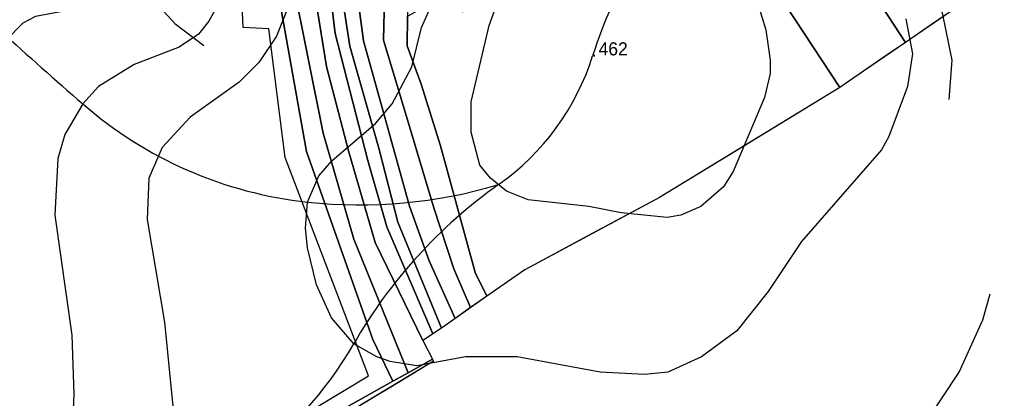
# Model space of a CAD drawing. Extents: x -510989 to -501240, y -1184665 to -1176089.
# Drawn here: x -508805.9 to -508361.3, y -1180519.1 to -1180345.3 of the extents above; entities that cross this region are included whole.
import ezdxf

# ---------------------------------------------------------------- set-up
doc = ezdxf.new("R2010")
doc.units = 0
for name, color, linetype in [('lesni_pozemek', 7, 'Continuous'), ('NAVRH_rozvodnice', 7, 'Continuous'), ('ostatni_plocha_x_ostatni_komunikace', 7, 'Continuous'), ('popis', 7, 'Continuous'), ('STAV_povodi', 7, 'Continuous'), ('STAV_systematicke_odvodneni', 7, 'Continuous'), ('STAV_vyrazne_udolnice', 7, 'Continuous'), ('trvaly_travni_porost', 7, 'Continuous'), ('vrstevnice_01', 7, 'Continuous'), ('vrstevnice_02', 7, 'Continuous'), ('vrstevnice_03', 7, 'Continuous'), ('vrstevnice_05', 7, 'Continuous')]:
    doc.layers.add(name, color=color, linetype=linetype)

msp = doc.modelspace()

# ---------------------------------------------------------------- linework, layer by layer
at = {"layer": 'lesni_pozemek'}
for points in [[(-508643.91, -1180083.6), (-508641.26, -1180118.1), (-508638.11, -1180159.09), (-508636.21, -1180223.01), (-508637.13, -1180276.4), (-508638.99, -1180354.83), (-508632.62, -1180376.07), (-508615.96, -1180431.62), (-508606.84, -1180459.67), (-508599.11, -1180477.37), (-508606.18, -1180482.39), (-508618.17, -1180455.96), (-508627.18, -1180430.85), (-508640.89, -1180381.34), (-508648.17, -1180355.06), (-508652.51, -1180323.06), (-508646.35, -1180275.04), (-508645.31, -1180212.92), (-508648.4, -1180155.72), (-508656.01, -1180086.38)], [(-508629.77, -1180083.69), (-508628.45, -1180105.29), (-508626.77, -1180155.66), (-508626.04, -1180185.56), (-508627.23, -1180274.56), (-508628.04, -1180343.77), (-508628.2, -1180357.32), (-508621.8, -1180375.01), (-508612.98, -1180403.25), (-508597, -1180461.25), (-508591.7, -1180472.12), (-508599.11, -1180477.37), (-508606.84, -1180459.67), (-508615.96, -1180431.62), (-508632.62, -1180376.07), (-508638.99, -1180354.83), (-508637.13, -1180276.4), (-508636.21, -1180223.01), (-508638.11, -1180159.09), (-508641.26, -1180118.1), (-508643.91, -1180083.6)], [(-508682.37, -1180089.73), (-508680.97, -1180140.33), (-508683.27, -1180148.82), (-508677.46, -1180210.56), (-508676.45, -1180277.3), (-508680.66, -1180327.2), (-508666.71, -1180397.43), (-508652.61, -1180446), (-508627.77, -1180507.25), (-508634.69, -1180511.13), (-508643.9, -1180492.02), (-508674.29, -1180405.74), (-508686.14, -1180339.97), (-508688.25, -1180323.4), (-508688.82, -1180295.84), (-508684.09, -1180237), (-508685.43, -1180215.71), (-508692.58, -1180149.68), (-508691.83, -1180138.07), (-508692.77, -1180089.44)], [(-508674.93, -1180088.58), (-508669.44, -1180153.12), (-508667.66, -1180227.25), (-508666.4, -1180280.01), (-508670.24, -1180324.81), (-508669.16, -1180342.26), (-508665.21, -1180366.82), (-508655.12, -1180405.54), (-508642.83, -1180447.57), (-508621.02, -1180492.37), (-508616.54, -1180500.94), (-508627.77, -1180507.25), (-508652.61, -1180446), (-508666.71, -1180397.43), (-508680.66, -1180327.2), (-508676.45, -1180277.3), (-508677.46, -1180210.56), (-508683.27, -1180148.82), (-508680.97, -1180140.33), (-508682.37, -1180089.73)], [(-508670.03, -1180088.57), (-508662.55, -1180152.22), (-508660.63, -1180217.22), (-508659.9, -1180279.31), (-508663.66, -1180331.18), (-508661.19, -1180351.69), (-508646.26, -1180409.87), (-508637.53, -1180440.34), (-508616.45, -1180489.42), (-508621.02, -1180492.37), (-508642.83, -1180447.57), (-508655.12, -1180405.54), (-508665.21, -1180366.82), (-508669.16, -1180342.26), (-508670.24, -1180324.81), (-508666.4, -1180280.01), (-508667.66, -1180227.25), (-508669.44, -1180153.12), (-508674.93, -1180088.58)], [(-508665.52, -1180088.56), (-508653.4, -1180163.22), (-508652.65, -1180209.3), (-508651.88, -1180256.71), (-508652.61, -1180277.97), (-508658.02, -1180322.66), (-508657.45, -1180337.75), (-508654.44, -1180357.58), (-508641.18, -1180404.3), (-508632.45, -1180438.25), (-508612.42, -1180486.81), (-508616.45, -1180489.42), (-508637.53, -1180440.34), (-508646.26, -1180409.87), (-508661.19, -1180351.69), (-508663.66, -1180331.18), (-508659.9, -1180279.31), (-508660.63, -1180217.22), (-508662.55, -1180152.22), (-508670.03, -1180088.57)], [(-508656.01, -1180086.38), (-508648.4, -1180155.72), (-508645.31, -1180212.92), (-508646.35, -1180275.04), (-508652.51, -1180323.06), (-508648.17, -1180355.06), (-508640.89, -1180381.34), (-508627.18, -1180430.85), (-508618.17, -1180455.96), (-508606.18, -1180482.39), (-508610.89, -1180485.73), (-508612.42, -1180486.81), (-508632.45, -1180438.25), (-508641.18, -1180404.3), (-508654.44, -1180357.58), (-508657.45, -1180337.75), (-508658.02, -1180322.66), (-508652.61, -1180277.97), (-508651.88, -1180256.71), (-508652.65, -1180209.3), (-508653.4, -1180163.22), (-508665.52, -1180088.56)], [(-508406.84, -1180236.87), (-508394.02, -1180259.72), (-508368.18, -1180321.59), (-508376.02, -1180339.49), (-508399.83, -1180355.8), (-508455.89, -1180269.97), (-508457.96, -1180264.75)], [(-508495.49, -1180266.72), (-508457.96, -1180264.75), (-508455.89, -1180269.97), (-508399.83, -1180355.8), (-508408.2, -1180361.53), (-508429.98, -1180376.44), (-508487.3, -1180289.07)]]:
    msp.add_lwpolyline(points, close=True, dxfattribs=at)
at = {"layer": 'NAVRH_rozvodnice'}
for centre, radius, start, end in [((-508330.12, -1180429.48), 223.51, 137.1561, 162.4293), ((-507210.17, -1178583.07), 2386.99, 226.56876, 228.9798), ((-508652.49, -1180327.41), 114.64, 305.2686, 342.4293), ((-508653.6, -1180242.36), 187.73, 228.9798, 263.8198), ((-508649.89, -1180208.05), 222.24, 263.8198, 286.6262), ((-508454.12, -1180607.9), 228.92, 125.2686, 150.1609), ((-508805, -1180406.63), 175.6, 280.9997, 330.1609)]:
    msp.add_arc(centre, radius, start, end, dxfattribs=at)
at = {"layer": 'ostatni_plocha_x_ostatni_komunikace'}
msp.add_lwpolyline([(-508665.43, -1180528.4), (-508634.69, -1180511.13), (-508627.77, -1180507.25), (-508616.54, -1180500.94), (-508616.04, -1180501.94), (-508653.83, -1180524.7)], dxfattribs=at)
at = {"layer": 'popis'}
msp.add_lwpolyline([(-508356.38, -1180295.15), (-508362.28, -1180307.8), (-508368.18, -1180321.59), (-508376.02, -1180339.49), (-508387.92, -1180347.65), (-508399.83, -1180355.8), (-508419.09, -1180368.99), (-508429.98, -1180376.44), (-508471.24, -1180401.65), (-508512.5, -1180426.86), (-508543.39, -1180443.44), (-508574.27, -1180460.02), (-508591.7, -1180472.12), (-508602.65, -1180479.88), (-508612.42, -1180486.81), (-508621.02, -1180492.37), (-508616.04, -1180501.94), (-508634.93, -1180513.32), (-508653.83, -1180524.7)], dxfattribs=at)
at = {"layer": 'STAV_povodi'}
for centre, radius, start, end in [((-508330.12, -1180429.48), 223.51, 137.1561, 162.4293), ((-508652.49, -1180327.41), 114.64, 305.2686, 342.4293), ((-508454.12, -1180607.9), 228.92, 125.2686, 150.1609), ((-508805, -1180406.63), 175.6, 280.9997, 330.1609)]:
    msp.add_arc(centre, radius, start, end, dxfattribs=at)
at = {"layer": 'STAV_systematicke_odvodneni'}
for p, q in [((-508703.28, -1180348.98), (-508704.88, -1180312.79)), ((-508691.58, -1180349.51), (-508703.28, -1180348.98)), ((-508684.13, -1180408.59), (-508691.58, -1180349.51)), ((-508645.83, -1180508.64), (-508684.13, -1180408.59)), ((-508693.71, -1180537.38), (-508645.83, -1180508.64))]:
    msp.add_line(p, q, dxfattribs=at)
at = {"layer": 'STAV_vyrazne_udolnice'}
msp.add_lwpolyline([(-508773.26, -1180307.8), (-508761.21, -1180324.67), (-508749.55, -1180330.7), (-508734.68, -1180347.17), (-508721.42, -1180357.21)], dxfattribs=at)
at = {"layer": 'trvaly_travni_porost'}
msp.add_lwpolyline([(-508808.21, -1180214.59), (-508795.8, -1180212.54), (-508794.99, -1180212.41), (-508789.29, -1180211.47), (-508784.52, -1180306.34), (-508763.91, -1180304.26), (-508754.77, -1180303.34), (-508748.55, -1180302.71), (-508739.74, -1180309.33), (-508730.11, -1180310.61), (-508720.63, -1180305.03), (-508713.35, -1180300.75), (-508712.18, -1180300.78), (-508705.51, -1180300.93), (-508697.44, -1180301.11), (-508695.89, -1180340.35), (-508686.14, -1180339.97), (-508674.29, -1180405.74), (-508643.9, -1180492.02), (-508634.69, -1180511.13), (-508665.43, -1180528.4)], dxfattribs=at)
msp.add_lwpolyline([(-508543.52, -1180282.46), (-508495.49, -1180266.72), (-508487.3, -1180289.07), (-508429.98, -1180376.44), (-508512.5, -1180426.86), (-508574.27, -1180460.02), (-508591.7, -1180472.12), (-508597, -1180461.25), (-508612.98, -1180403.25), (-508621.8, -1180375.01), (-508628.2, -1180357.32), (-508628.04, -1180343.77), (-508602.73, -1180329.81), (-508603.01, -1180341.74), (-508577.99, -1180322.31), (-508559.86, -1180307.51), (-508549.14, -1180294.86)], close=True, dxfattribs=at)
at = {"layer": 'vrstevnice_01'}
for points in [[(-508727.5, -1180304), (-508735.5, -1180322), (-508743, -1180333), (-508749.09, -1180336), (-508758.19, -1180339), (-508782.91, -1180341), (-508798.41, -1180344), (-508804.31, -1180347), (-508812, -1180355), (-508820.31, -1180365), (-508827.91, -1180381), (-508834.91, -1180409), (-508836, -1180423), (-508834, -1180441), (-508823.31, -1180484), (-508820, -1180510), (-508820, -1180524)], [(-508475.19, -1180313), (-508463.81, -1180350), (-508461.81, -1180364)], [(-508461.81, -1180364), (-508461.81, -1180370), (-508464.5, -1180381), (-508478.81, -1180415), (-508483.31, -1180422), (-508493.69, -1180431), (-508502.81, -1180435), (-508509, -1180436), (-508530.19, -1180434), (-508544.91, -1180431), (-508572.69, -1180428), (-508582.59, -1180424), (-508590, -1180418), (-508594.81, -1180412), (-508598.81, -1180397), (-508598.91, -1180383), (-508590.59, -1180348), (-508581.19, -1180322)], [(-508680.09, -1180333), (-508688, -1180353), (-508696.09, -1180365), (-508705.19, -1180374), (-508727.59, -1180390), (-508740.41, -1180404), (-508746.59, -1180418), (-508747.31, -1180437), (-508739.41, -1180484), (-508735.41, -1180524)], [(-508589.19, -1180585), (-508572.41, -1180584), (-508542.19, -1180577), (-508519.19, -1180579), (-508483.31, -1180589), (-508467.81, -1180589), (-508454, -1180587), (-508448.31, -1180585), (-508436.09, -1180578), (-508427.69, -1180570), (-508390.5, -1180530), (-508375.19, -1180507), (-508364.41, -1180483), (-508361.09, -1180471)]]:
    msp.add_lwpolyline(points, dxfattribs=at)
at = {"layer": 'vrstevnice_02'}
for points in [[(-508701.19, -1180314), (-508719, -1180346), (-508723.81, -1180352), (-508732.69, -1180358), (-508753.31, -1180366), (-508769.59, -1180376), (-508776.81, -1180384), (-508785.09, -1180398), (-508788.31, -1180409), (-508789.59, -1180435), (-508781.81, -1180490), (-508780.91, -1180517), (-508782.19, -1180545)], [(-508399.69, -1180345), (-508396.69, -1180361), (-508398.91, -1180376), (-508407.41, -1180399), (-508410.91, -1180405), (-508447.5, -1180447), (-508462.81, -1180470), (-508477.09, -1180488), (-508493.31, -1180500), (-508508.69, -1180507), (-508519.5, -1180508), (-508539.81, -1180507), (-508577.81, -1180500), (-508601.5, -1180500), (-508623.81, -1180504), (-508635.91, -1180502), (-508642.09, -1180500), (-508652.69, -1180494), (-508662.81, -1180482), (-508669.69, -1180467), (-508673.91, -1180450), (-508674.69, -1180441), (-508673.81, -1180429), (-508668.69, -1180417), (-508662.59, -1180410), (-508642.69, -1180393), (-508635.09, -1180384), (-508626.09, -1180367), (-508621.59, -1180349), (-508606.09, -1180314)]]:
    msp.add_lwpolyline(points, dxfattribs=at)
at = {"layer": 'vrstevnice_03'}
msp.add_lwpolyline([(-508379.91, -1180382), (-508378.41, -1180364), (-508382.81, -1180343), (-508387.19, -1180329), (-508389.91, -1180313), (-508388.81, -1180292), (-508383.91, -1180277), (-508378.09, -1180267), (-508372.09, -1180250), (-508370.69, -1180232), (-508372.81, -1180220), (-508379.59, -1180207), (-508382.09, -1180205)], dxfattribs=at)

# ---------------------------------------------------------------- texts
at = {"layer": 'vrstevnice_05'}
for s, p in [('462', (-508540.49, -1180361.75)), ('.', (-508543.57, -1180362.41))]:
    msp.add_text(s, height=6, dxfattribs=at).set_placement(p)

doc.saveas('drawing.dxf')
